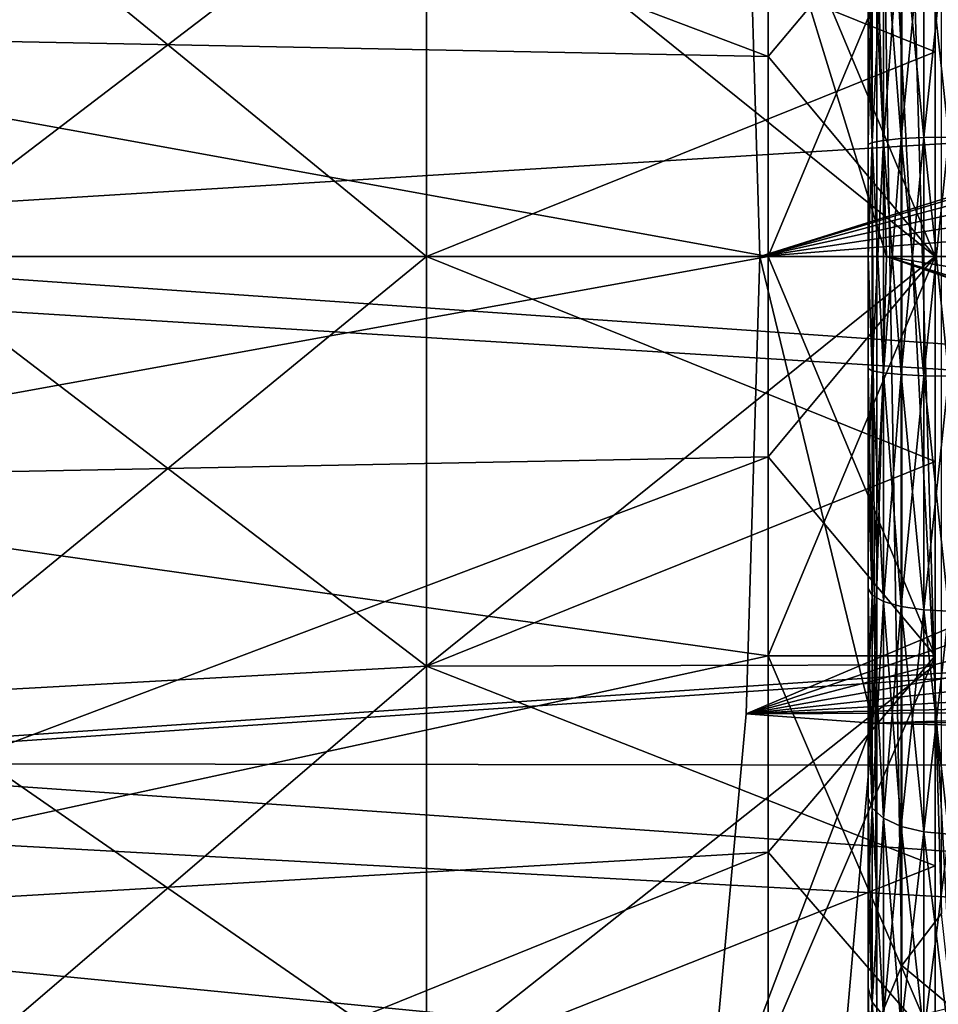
# Model space of a CAD drawing. Header units: millimetres. Extents: x -223 to 138, y -45 to 391.
# Tile 330 of 364: x 113.52 to 119.02, y -4.48 to 1.42. Entities that reach past the tile are written whole.
import ezdxf

# ---------------------------------------------------------------- set-up
doc = ezdxf.new("R2010")
doc.units = ezdxf.units.MM
doc.header["$LTSCALE"] = 65.185185
for name, color, linetype in [('224', 7, 'CONTINUOUS'), ('225', 7, 'CONTINUOUS'), ('226', 7, 'CONTINUOUS'), ('227', 7, 'CONTINUOUS'), ('229', 7, 'CONTINUOUS'), ('230', 7, 'CONTINUOUS'), ('231', 7, 'CONTINUOUS'), ('453', 7, 'CONTINUOUS'), ('455', 7, 'CONTINUOUS'), ('458', 7, 'CONTINUOUS'), ('461', 7, 'CONTINUOUS'), ('464', 7, 'CONTINUOUS'), ('470', 7, 'CONTINUOUS'), ('479', 7, 'CONTINUOUS'), ('481', 7, 'CONTINUOUS'), ('496', 7, 'CONTINUOUS'), ('497', 7, 'CONTINUOUS'), ('499', 7, 'CONTINUOUS'), ('501', 7, 'CONTINUOUS')]:
    doc.layers.add(name, color=color, linetype=linetype)

msp = doc.modelspace()

# ---------------------------------------------------------------- linework, layer by layer
at = {"layer": '224', "color": 7, "linetype": 'CONTINUOUS', "true_color": 0xaaaaaa}
for points in [[(112.739, 2.633, 18.3126), (112.739, 0, 18.5009), (115.953, 2.4556, 17.0792), (112.739, 2.633, 18.3126)], [(115.953, 2.4556, 17.0792), (112.739, 0, 18.5009), (115.953, 0, 17.2548), (115.953, 2.4556, 17.0792)], [(115.953, 2.4556, 17.0792), (115.953, 0, 17.2548), (119, 1.2278, 15.6018), (115.953, 2.4556, 17.0792)], [(119, 2.4482, 15.4573), (115.953, 2.4556, 17.0792), (119, 1.2278, 15.6018), (119, 2.4482, 15.4573)], [(119, 1.2278, 15.6018), (115.953, 0, 17.2548), (119, 0, 15.65), (119, 1.2278, 15.6018)], [(112.739, 0, 18.5009), (112.739, -2.633, 18.3126), (115.953, 0, 17.2548), (112.739, 0, 18.5009)], [(115.953, 0, 17.2548), (112.739, -2.633, 18.3126), (115.953, -2.4556, 17.0792), (115.953, 0, 17.2548)], [(115.953, 0, 17.2548), (115.953, -2.4556, 17.0792), (119, 0, 15.65), (115.953, 0, 17.2548)], [(119, 0, 15.65), (115.953, -2.4556, 17.0792), (119, -1.2278, 15.6018), (119, 0, 15.65)], [(119, -1.2278, 15.6018), (115.953, -2.4556, 17.0792), (119, -2.4482, 15.4573), (119, -1.2278, 15.6018)], [(112.739, -2.633, 18.3126), (112.739, -5.2123, 17.7515), (115.953, -2.4556, 17.0792), (112.739, -2.633, 18.3126)], [(115.953, -2.4556, 17.0792), (112.739, -5.2123, 17.7515), (115.953, -4.8612, 16.5559), (115.953, -2.4556, 17.0792)], [(115.953, -2.4556, 17.0792), (115.953, -4.8612, 16.5559), (119, -2.4482, 15.4573), (115.953, -2.4556, 17.0792)], [(119, -2.4482, 15.4573), (115.953, -4.8612, 16.5559), (119, -3.6535, 15.2176), (119, -2.4482, 15.4573)], [(119, -3.6535, 15.2176), (115.953, -4.8612, 16.5559), (119, -4.8361, 14.884), (119, -3.6535, 15.2176)]]:
    msp.add_3dface(points, dxfattribs=at)
at = {"layer": '225', "color": 7, "linetype": 'CONTINUOUS', "true_color": 0xaaaaaa}
for points in [[(119, 3.6535, 15.2176), (119, 2.4482, 15.4573), (119, 0, 15.3), (119, 3.6535, 15.2176)], [(119, 2.3934, 15.1116), (119, 3.6535, 15.2176), (119, 0, 15.3), (119, 2.3934, 15.1116)], [(119, 2.4482, -15.4573), (119, 3.6535, -15.2176), (119, -2.4482, -15.4573), (119, 2.4482, -15.4573)], [(119, -2.4482, -15.4573), (119, 3.6535, -15.2176), (119, 0, -15.3), (119, -2.4482, -15.4573)], [(119, 0, -15.3), (119, 3.6535, -15.2176), (119, 2.3934, -15.1116), (119, 0, -15.3)], [(119, 2.4482, 15.4573), (119, 1.2278, 15.6018), (119, -2.4482, 15.4573), (119, 2.4482, 15.4573)], [(119, 2.4482, 15.4573), (119, -2.4482, 15.4573), (119, -3.6535, 15.2176), (119, 2.4482, 15.4573)], [(119, 2.4482, 15.4573), (119, -3.6535, 15.2176), (119, 0, 15.3), (119, 2.4482, 15.4573)], [(119, 1.2278, -15.6018), (119, 2.4482, -15.4573), (119, -1.2278, -15.6018), (119, 1.2278, -15.6018)], [(119, -1.2278, -15.6018), (119, 2.4482, -15.4573), (119, -2.4482, -15.4573), (119, -1.2278, -15.6018)], [(119, 1.2278, 15.6018), (119, 0, 15.65), (119, -1.2278, 15.6018), (119, 1.2278, 15.6018)], [(119, 1.2278, 15.6018), (119, -1.2278, 15.6018), (119, -2.4482, 15.4573), (119, 1.2278, 15.6018)], [(119, 0, -15.65), (119, 1.2278, -15.6018), (119, -1.2278, -15.6018), (119, 0, -15.65)], [(119, 0, 15.3), (119, -3.6535, 15.2176), (119, -2.3934, 15.1116), (119, 0, 15.3)], [(119, -3.6535, -15.2176), (119, -2.4482, -15.4573), (119, 0, -15.3), (119, -3.6535, -15.2176)], [(119, -2.3934, -15.1116), (119, -3.6535, -15.2176), (119, 0, -15.3), (119, -2.3934, -15.1116)], [(119, -3.6535, 15.2176), (119, -4.8361, 14.884), (119, -2.3934, 15.1116), (119, -3.6535, 15.2176)], [(119, -2.3934, 15.1116), (119, -4.8361, 14.884), (119, -4.728, 14.5511), (119, -2.3934, 15.1116)], [(119, -4.8361, -14.884), (119, -3.6535, -15.2176), (119, -2.3934, -15.1116), (119, -4.8361, -14.884)], [(119, -4.728, -14.5511), (119, -4.8361, -14.884), (119, -2.3934, -15.1116), (119, -4.728, -14.5511)]]:
    msp.add_3dface(points, dxfattribs=at)
at = {"layer": '226', "color": 7, "linetype": 'CONTINUOUS', "true_color": 0xaaaaaa}
for points in [[(119, 2.3934, 15.1116), (119, 0, 15.3), (118, 2.3934, 15.1116), (119, 2.3934, 15.1116)], [(118, 2.3934, 15.1116), (119, 0, 15.3), (118, 1.2005, 15.2528), (118, 2.3934, 15.1116)], [(118, 1.2005, 15.2528), (119, 0, 15.3), (118, 0, 15.3), (118, 1.2005, 15.2528)], [(119, 0, 15.3), (119, -2.3934, 15.1116), (118, 0, 15.3), (119, 0, 15.3)], [(118, 0, 15.3), (119, -2.3934, 15.1116), (118, -1.2005, 15.2528), (118, 0, 15.3)], [(118, -1.2005, 15.2528), (119, -2.3934, 15.1116), (118, -2.3934, 15.1116), (118, -1.2005, 15.2528)], [(119, -2.3934, 15.1116), (119, -4.728, 14.5511), (118, -2.3934, 15.1116), (119, -2.3934, 15.1116)], [(118, -2.3934, 15.1116), (119, -4.728, 14.5511), (118, -3.5716, 14.8773), (118, -2.3934, 15.1116)], [(118, -3.5716, 14.8773), (119, -4.728, 14.5511), (118, -4.728, 14.5512), (118, -3.5716, 14.8773)]]:
    msp.add_3dface(points, dxfattribs=at)
at = {"layer": '227', "color": 7, "linetype": 'CONTINUOUS', "true_color": 0xaaaaaa}
for points in [[(118, 2.3934, 15.1116), (118, 1.2005, 15.2528), (110.5818, 4.0054, 17.5487), (118, 2.3934, 15.1116)], [(110.5818, 4.0054, 17.5487), (118, 1.2005, 15.2528), (110.5818, 1.3451, 17.9497), (110.5818, 4.0054, 17.5487)], [(118, 1.2005, 15.2528), (118, 0, 15.3), (110.5818, 1.3451, 17.9497), (118, 1.2005, 15.2528)], [(110.5818, 1.3451, 17.9497), (118, 0, 15.3), (110.5818, -1.3451, 17.9497), (110.5818, 1.3451, 17.9497)], [(118, 0, 15.3), (118, -1.2005, 15.2528), (110.5818, -1.3451, 17.9497), (118, 0, 15.3)], [(118, -1.2005, 15.2528), (118, -2.3934, 15.1116), (110.5818, -1.3451, 17.9497), (118, -1.2005, 15.2528)], [(110.5818, -1.3451, 17.9497), (118, -2.3934, 15.1116), (110.5818, -4.0054, 17.5487), (110.5818, -1.3451, 17.9497)], [(118, -2.3934, 15.1116), (118, -3.5716, 14.8773), (110.5818, -4.0054, 17.5487), (118, -2.3934, 15.1116)], [(118, -3.5716, 14.8773), (118, -4.728, 14.5512), (110.5818, -4.0054, 17.5487), (118, -3.5716, 14.8773)], [(110.5818, -4.0054, 17.5487), (118, -4.728, 14.5512), (110.5818, -6.5761, 16.7557), (110.5818, -4.0054, 17.5487)]]:
    msp.add_3dface(points, dxfattribs=at)
at = {"layer": '229', "color": 7, "linetype": 'CONTINUOUS', "true_color": 0xaaaaaa}
for points in [[(112.739, 0, -18.5009), (112.739, 2.633, -18.3126), (115.953, 0, -17.2548), (112.739, 0, -18.5009)], [(115.953, 0, -17.2548), (112.739, 2.633, -18.3126), (115.953, 2.4556, -17.0792), (115.953, 0, -17.2548)], [(119, 2.4482, -15.4573), (119, 1.2278, -15.6018), (115.953, 2.4556, -17.0792), (119, 2.4482, -15.4573)], [(119, 1.2278, -15.6018), (119, 0, -15.65), (115.953, 2.4556, -17.0792), (119, 1.2278, -15.6018)], [(119, 0, -15.65), (115.953, 0, -17.2548), (115.953, 2.4556, -17.0792), (119, 0, -15.65)], [(112.739, -2.633, -18.3126), (112.739, 0, -18.5009), (115.953, -2.4556, -17.0792), (112.739, -2.633, -18.3126)], [(115.953, -2.4556, -17.0792), (112.739, 0, -18.5009), (115.953, 0, -17.2548), (115.953, -2.4556, -17.0792)], [(119, 0, -15.65), (119, -1.2278, -15.6018), (115.953, 0, -17.2548), (119, 0, -15.65)], [(119, -1.2278, -15.6018), (115.953, -2.4556, -17.0792), (115.953, 0, -17.2548), (119, -1.2278, -15.6018)], [(119, -1.2278, -15.6018), (119, -2.4482, -15.4573), (115.953, -2.4556, -17.0792), (119, -1.2278, -15.6018)], [(115.953, -4.8612, -16.5559), (112.739, -2.633, -18.3126), (115.953, -2.4556, -17.0792), (115.953, -4.8612, -16.5559)], [(119, -2.4482, -15.4573), (119, -3.6535, -15.2176), (115.953, -2.4556, -17.0792), (119, -2.4482, -15.4573)], [(119, -3.6535, -15.2176), (115.953, -4.8612, -16.5559), (115.953, -2.4556, -17.0792), (119, -3.6535, -15.2176)], [(112.739, -5.2123, -17.7515), (112.739, -2.633, -18.3126), (115.953, -4.8612, -16.5559), (112.739, -5.2123, -17.7515)], [(119, -3.6535, -15.2176), (119, -4.8361, -14.884), (115.953, -4.8612, -16.5559), (119, -3.6535, -15.2176)]]:
    msp.add_3dface(points, dxfattribs=at)
at = {"layer": '230', "color": 7, "linetype": 'CONTINUOUS', "true_color": 0xaaaaaa}
for points in [[(119, 0, -15.3), (119, 2.3934, -15.1116), (118, 0, -15.3), (119, 0, -15.3)], [(118, 0, -15.3), (119, 2.3934, -15.1116), (118, 1.2005, -15.2528), (118, 0, -15.3)], [(118, 1.2005, -15.2528), (119, 2.3934, -15.1116), (118, 2.3934, -15.1116), (118, 1.2005, -15.2528)], [(119, -2.3934, -15.1116), (119, 0, -15.3), (118, -2.3934, -15.1116), (119, -2.3934, -15.1116)], [(118, -2.3934, -15.1116), (119, 0, -15.3), (118, -1.2005, -15.2528), (118, -2.3934, -15.1116)], [(118, -1.2005, -15.2528), (119, 0, -15.3), (118, 0, -15.3), (118, -1.2005, -15.2528)], [(119, -4.728, -14.5511), (119, -2.3934, -15.1116), (118, -4.728, -14.5512), (119, -4.728, -14.5511)], [(118, -4.728, -14.5512), (119, -2.3934, -15.1116), (118, -3.5716, -14.8773), (118, -4.728, -14.5512)], [(118, -3.5716, -14.8773), (119, -2.3934, -15.1116), (118, -2.3934, -15.1116), (118, -3.5716, -14.8773)]]:
    msp.add_3dface(points, dxfattribs=at)
at = {"layer": '231', "color": 7, "linetype": 'CONTINUOUS', "true_color": 0xaaaaaa}
for points in [[(110.5818, 1.3451, -17.9497), (118, 2.3934, -15.1116), (110.5818, 4.0054, -17.5487), (110.5818, 1.3451, -17.9497)], [(118, 1.2005, -15.2528), (118, 2.3934, -15.1116), (110.5818, 1.3451, -17.9497), (118, 1.2005, -15.2528)], [(118, 0, -15.3), (118, 1.2005, -15.2528), (110.5818, 1.3451, -17.9497), (118, 0, -15.3)], [(110.5818, -1.3451, -17.9497), (118, 0, -15.3), (110.5818, 1.3451, -17.9497), (110.5818, -1.3451, -17.9497)], [(118, -1.2005, -15.2528), (118, 0, -15.3), (110.5818, -1.3451, -17.9497), (118, -1.2005, -15.2528)], [(118, -2.3934, -15.1116), (118, -1.2005, -15.2528), (110.5818, -4.0054, -17.5487), (118, -2.3934, -15.1116)], [(110.5818, -4.0054, -17.5487), (118, -1.2005, -15.2528), (110.5818, -1.3451, -17.9497), (110.5818, -4.0054, -17.5487)], [(118, -3.5716, -14.8773), (118, -2.3934, -15.1116), (110.5818, -4.0054, -17.5487), (118, -3.5716, -14.8773)], [(118, -4.728, -14.5512), (118, -3.5716, -14.8773), (110.5818, -6.5761, -16.7557), (118, -4.728, -14.5512)], [(110.5818, -6.5761, -16.7557), (118, -3.5716, -14.8773), (110.5818, -4.0054, -17.5487), (110.5818, -6.5761, -16.7557)]]:
    msp.add_3dface(points, dxfattribs=at)
at = {"layer": '453', "color": 7, "linetype": 'CONTINUOUS', "true_color": 0xaaaaaa}
for points in [[(108.1, 0, 22.75), (133.1, 1.5465, 22.6974), (108.1, 3.2378, 22.5184), (108.1, 0, 22.75)], [(133.1, -1.5465, 22.6974), (133.1, 1.5465, 22.6974), (108.1, 0, 22.75), (133.1, -1.5465, 22.6974)], [(108.1, -3.2378, 22.5184), (133.1, -1.5465, 22.6974), (108.1, 0, 22.75), (108.1, -3.2378, 22.5184)], [(133.1, -4.6109, 22.2778), (133.1, -1.5465, 22.6974), (108.1, -3.2378, 22.5184), (133.1, -4.6109, 22.2778)], [(108.1, -6.4094, 21.8285), (133.1, -4.6109, 22.2778), (108.1, -3.2378, 22.5184), (108.1, -6.4094, 21.8285)]]:
    msp.add_3dface(points, dxfattribs=at)
at = {"layer": '455', "color": 7, "linetype": 'CONTINUOUS', "true_color": 0xaaaaaa}
for points in [[(118.6, -4.9001, 5.3666), (118.6, 4.9001, 5.3666), (118.6, 5, 5), (118.6, -4.9001, 5.3666)], [(118.6, -5, 5), (118.6, -4.9001, 5.3666), (118.6, 5, 5), (118.6, -5, 5)], [(118.6, 5, -5), (118.6, 4.9001, -5.3666), (118.6, -5, -5), (118.6, 5, -5)], [(118.6, 4.3834, 5.7963), (118.6, 4.9001, 5.3666), (118.6, -4.3834, 5.7963), (118.6, 4.3834, 5.7963)], [(118.6, -4.3834, 5.7963), (118.6, 4.9001, 5.3666), (118.6, -4.9001, 5.3666), (118.6, -4.3834, 5.7963)], [(118.6, 4.3834, -5.7963), (118.6, -4.9001, -5.3666), (118.6, 4.9001, -5.3666), (118.6, 4.3834, -5.7963)], [(118.6, 4.9001, -5.3666), (118.6, -4.9001, -5.3666), (118.6, -5, -5), (118.6, 4.9001, -5.3666)], [(118.6, 3.8294, 6.1764), (118.6, 4.3834, 5.7963), (118.6, -3.8294, 6.1764), (118.6, 3.8294, 6.1764)], [(118.6, -3.8294, 6.1764), (118.6, 4.3834, 5.7963), (118.6, -4.3834, 5.7963), (118.6, -3.8294, 6.1764)], [(118.6, -4.3834, -5.7963), (118.6, -4.9001, -5.3666), (118.6, 4.3834, -5.7963), (118.6, -4.3834, -5.7963)], [(118.6, 3.8294, -6.1764), (118.6, -4.3834, -5.7963), (118.6, 4.3834, -5.7963), (118.6, 3.8294, -6.1764)], [(118.6, 3.2426, 6.5036), (118.6, 3.8294, 6.1764), (118.6, -3.2426, 6.5036), (118.6, 3.2426, 6.5036)], [(118.6, -3.2426, 6.5036), (118.6, 3.8294, 6.1764), (118.6, -3.8294, 6.1764), (118.6, -3.2426, 6.5036)], [(118.6, -3.8294, -6.1764), (118.6, -4.3834, -5.7963), (118.6, 3.8294, -6.1764), (118.6, -3.8294, -6.1764)], [(118.6, 3.2426, -6.5036), (118.6, -3.8294, -6.1764), (118.6, 3.8294, -6.1764), (118.6, 3.2426, -6.5036)], [(118.6, 2.6279, 6.7754), (118.6, 3.2426, 6.5036), (118.6, -2.6279, 6.7754), (118.6, 2.6279, 6.7754)], [(118.6, -2.6279, 6.7754), (118.6, 3.2426, 6.5036), (118.6, -3.2426, 6.5036), (118.6, -2.6279, 6.7754)], [(118.6, -3.2426, -6.5036), (118.6, -3.8294, -6.1764), (118.6, 3.2426, -6.5036), (118.6, -3.2426, -6.5036)], [(118.6, 2.6279, -6.7754), (118.6, -3.2426, -6.5036), (118.6, 3.2426, -6.5036), (118.6, 2.6279, -6.7754)], [(118.6, 1.9908, 6.9891), (118.6, 2.6279, 6.7754), (118.6, -1.9908, 6.9891), (118.6, 1.9908, 6.9891)], [(118.6, -1.9908, 6.9891), (118.6, 2.6279, 6.7754), (118.6, -2.6279, 6.7754), (118.6, -1.9908, 6.9891)], [(118.6, -2.6279, -6.7754), (118.6, -3.2426, -6.5036), (118.6, 2.6279, -6.7754), (118.6, -2.6279, -6.7754)], [(118.6, 1.9908, -6.9891), (118.6, -2.6279, -6.7754), (118.6, 2.6279, -6.7754), (118.6, 1.9908, -6.9891)], [(118.6, 1.3368, 7.1431), (118.6, 1.9908, 6.9891), (118.6, -1.3368, 7.1431), (118.6, 1.3368, 7.1431)], [(118.6, -1.3368, 7.1431), (118.6, 1.9908, 6.9891), (118.6, -1.9908, 6.9891), (118.6, -1.3368, 7.1431)], [(118.6, -1.9908, -6.9891), (118.6, -2.6279, -6.7754), (118.6, 1.9908, -6.9891), (118.6, -1.9908, -6.9891)], [(118.6, 1.3368, -7.1431), (118.6, -1.9908, -6.9891), (118.6, 1.9908, -6.9891), (118.6, 1.3368, -7.1431)], [(118.6, 0.6713, 7.2361), (118.6, 1.3368, 7.1431), (118.6, -0.6713, 7.2361), (118.6, 0.6713, 7.2361)], [(118.6, -0.6713, 7.2361), (118.6, 1.3368, 7.1431), (118.6, -1.3368, 7.1431), (118.6, -0.6713, 7.2361)], [(118.6, -1.3368, -7.1431), (118.6, -1.9908, -6.9891), (118.6, 1.3368, -7.1431), (118.6, -1.3368, -7.1431)], [(118.6, 0.6713, -7.2361), (118.6, -1.3368, -7.1431), (118.6, 1.3368, -7.1431), (118.6, 0.6713, -7.2361)], [(118.6, 0, 7.2672), (118.6, 0.6713, 7.2361), (118.6, -0.6713, 7.2361), (118.6, 0, 7.2672)], [(118.6, -0.6713, -7.2361), (118.6, -1.3368, -7.1431), (118.6, 0.6713, -7.2361), (118.6, -0.6713, -7.2361)], [(118.6, 0, -7.2672), (118.6, -0.6713, -7.2361), (118.6, 0.6713, -7.2361), (118.6, 0, -7.2672)]]:
    msp.add_3dface(points, dxfattribs=at)
at = {"layer": '458', "color": 7, "linetype": 'CONTINUOUS', "true_color": 0xaaaaaa}
for points in [[(133.6174, 1.5378, 20.5211), (133.6174, 0, 20.5787), (111.529, 3.0383, 21.1327), (133.6174, 1.5378, 20.5211)], [(111.529, 3.0383, 21.1327), (133.6174, 0, 20.5787), (111.529, 0, 21.35), (111.529, 3.0383, 21.1327)], [(133.6174, 0, 20.5787), (133.6174, -1.5378, 20.5211), (111.529, 0, 21.35), (133.6174, 0, 20.5787)], [(111.529, 0, 21.35), (133.6174, -1.5378, 20.5211), (111.529, -3.0383, 21.1327), (111.529, 0, 21.35)], [(133.6174, -1.5378, 20.5211), (133.6174, -3.0671, 20.3488), (111.529, -3.0383, 21.1327), (133.6174, -1.5378, 20.5211)], [(133.6174, -3.0671, 20.3488), (133.6174, -4.5792, 20.0627), (111.529, -3.0383, 21.1327), (133.6174, -3.0671, 20.3488)], [(111.529, -3.0383, 21.1327), (133.6174, -4.5792, 20.0627), (111.529, -6.0149, 20.4852), (111.529, -3.0383, 21.1327)]]:
    msp.add_3dface(points, dxfattribs=at)
at = {"layer": '461', "color": 7, "linetype": 'CONTINUOUS', "true_color": 0xaaaaaa}
for points in [[(118.7085, 0, -22.75), (118.628, 2.7968, -22.5774), (123.3, 0, -22.75), (118.7085, 0, -22.75)], [(123.3, 0, -22.75), (118.628, 2.7968, -22.5774), (123.3785, 0.7682, -22.737), (123.3, 0, -22.75)], [(123.3785, 0.7682, -22.737), (118.628, 2.7968, -22.5774), (123.6118, 1.5075, -22.7), (123.3785, 0.7682, -22.737)], [(123.3785, -0.7682, -22.737), (118.7085, 0, -22.75), (123.3, 0, -22.75), (123.3785, -0.7682, -22.737)], [(118.628, -2.7969, -22.5774), (118.7085, 0, -22.75), (126.1, -2.5617, -22.6053), (118.628, -2.7969, -22.5774)], [(126.1, -2.5617, -22.6053), (118.7085, 0, -22.75), (125.5975, -2.3033, -22.6331), (126.1, -2.5617, -22.6053)], [(125.5975, -2.3033, -22.6331), (118.7085, 0, -22.75), (123.6118, -1.5075, -22.7), (125.5975, -2.3033, -22.6331)], [(123.6118, -1.5075, -22.7), (118.7085, 0, -22.75), (123.3785, -0.7682, -22.737), (123.6118, -1.5075, -22.7)], [(126.76, -2.7289, -22.5857), (118.628, -2.7969, -22.5774), (126.1, -2.5617, -22.6053), (126.76, -2.7289, -22.5857)], [(136.6217, -3.2377, -22.5184), (118.628, -2.7969, -22.5774), (126.76, -2.7289, -22.5857), (136.6217, -3.2377, -22.5184)], [(118.3866, -5.5618, -22.0597), (118.628, -2.7969, -22.5774), (136.6217, -3.2377, -22.5184), (118.3866, -5.5618, -22.0597)], [(136.6217, -6.4094, -21.8285), (118.3866, -5.5618, -22.0597), (136.6217, -3.2377, -22.5184), (136.6217, -6.4094, -21.8285)]]:
    msp.add_3dface(points, dxfattribs=at)
at = {"layer": '464', "color": 7, "linetype": 'CONTINUOUS', "true_color": 0xaaaaaa}
for points in [[(117.8692, 2.741, -20.9501), (117.9511, 0, -21.1257), (126.1, 2.5617, -20.6831), (117.8692, 2.741, -20.9501)], [(126.1, 2.5617, -20.6831), (117.9511, 0, -21.1257), (125.5957, 2.3021, -20.7314), (126.1, 2.5617, -20.6831)], [(125.5957, 2.3021, -20.7314), (117.9511, 0, -21.1257), (125.1547, 1.9438, -20.7835), (125.5957, 2.3021, -20.7314)], [(125.1547, 1.9438, -20.7835), (117.9511, 0, -21.1257), (124.7971, 1.503, -20.8325), (125.1547, 1.9438, -20.7835)], [(117.9511, 0, -21.1257), (124.5383, 1, -20.8718), (124.7971, 1.503, -20.8325), (117.9511, 0, -21.1257)], [(124.5383, 1, -20.8718), (117.9511, 0, -21.1257), (124.3973, 0.508, -20.8945), (124.5383, 1, -20.8718)], [(124.3973, 0.508, -20.8945), (117.9511, 0, -21.1257), (124.35, 0, -20.9023), (124.3973, 0.508, -20.8945)], [(117.9511, 0, -21.1257), (117.8692, -2.741, -20.9501), (124.35, 0, -20.9023), (117.9511, 0, -21.1257)], [(124.35, 0, -20.9023), (117.8692, -2.741, -20.9501), (124.3973, -0.508, -20.8945), (124.35, 0, -20.9023)], [(124.3973, -0.508, -20.8945), (117.8692, -2.741, -20.9501), (124.5383, -1, -20.8718), (124.3973, -0.508, -20.8945)], [(124.5383, -1, -20.8718), (117.8692, -2.741, -20.9501), (124.7971, -1.503, -20.8325), (124.5383, -1, -20.8718)], [(124.7971, -1.503, -20.8325), (117.8692, -2.741, -20.9501), (125.1547, -1.9438, -20.7835), (124.7971, -1.503, -20.8325)], [(125.1547, -1.9438, -20.7835), (117.8692, -2.741, -20.9501), (125.5957, -2.3021, -20.7314), (125.1547, -1.9438, -20.7835)], [(125.5957, -2.3021, -20.7314), (117.8692, -2.741, -20.9501), (126.1, -2.5617, -20.6831), (125.5957, -2.3021, -20.7314)], [(126.1, -2.5617, -20.6831), (117.8692, -2.741, -20.9501), (126.5928, -2.7028, -20.6478), (126.1, -2.5617, -20.6831)], [(117.8692, -2.741, -20.9501), (117.6233, -5.4486, -20.4229), (126.5928, -2.7028, -20.6478), (117.8692, -2.741, -20.9501)], [(126.5928, -2.7028, -20.6478), (117.6233, -5.4486, -20.4229), (127.1019, -2.75, -20.6236), (126.5928, -2.7028, -20.6478)], [(117.6233, -5.4486, -20.4229), (133.6174, -3.0671, -20.3488), (127.1019, -2.75, -20.6236), (117.6233, -5.4486, -20.4229)], [(133.6174, -4.5792, -20.0627), (133.6174, -3.0671, -20.3488), (117.6233, -5.4486, -20.4229), (133.6174, -4.5792, -20.0627)]]:
    msp.add_3dface(points, dxfattribs=at)
at = {"layer": '470', "color": 7, "linetype": 'CONTINUOUS', "true_color": 0xaaaaaa}
for points in [[(118.628, 2.7968, -22.5774), (118.7085, 0, -22.75), (117.8692, 2.741, -20.9501), (118.628, 2.7968, -22.5774)], [(118.7085, 0, -22.75), (117.9511, 0, -21.1257), (117.8692, 2.741, -20.9501), (118.7085, 0, -22.75)], [(118.628, -2.7969, -22.5774), (117.8692, -2.741, -20.9501), (117.9511, 0, -21.1257), (118.628, -2.7969, -22.5774)], [(118.7085, 0, -22.75), (118.628, -2.7969, -22.5774), (117.9511, 0, -21.1257), (118.7085, 0, -22.75)], [(118.628, -2.7969, -22.5774), (117.6233, -5.4486, -20.4229), (117.8692, -2.741, -20.9501), (118.628, -2.7969, -22.5774)], [(118.628, -2.7969, -22.5774), (118.3866, -5.5618, -22.0597), (117.6233, -5.4486, -20.4229), (118.628, -2.7969, -22.5774)]]:
    msp.add_3dface(points, dxfattribs=at)
at = {"layer": '479', "color": 7, "linetype": 'CONTINUOUS', "true_color": 0xaaaaaa}
for points in [[(118.6, 5, -5), (118.6, -5, -5), (118.6511, -4.6116, -5), (118.6, 5, -5)], [(118.6511, 4.6116, -5), (118.6, 5, -5), (118.6511, -4.6116, -5), (118.6511, 4.6116, -5)], [(118.801, 4.2499, -5), (118.6511, 4.6116, -5), (118.801, -4.2499, -5), (118.801, 4.2499, -5)], [(118.801, -4.2499, -5), (118.6511, 4.6116, -5), (118.6511, -4.6116, -5), (118.801, -4.2499, -5)], [(119.0393, 3.9393, -5), (118.801, 4.2499, -5), (119.0393, -3.9393, -5), (119.0393, 3.9393, -5)], [(119.0393, -3.9393, -5), (118.801, 4.2499, -5), (118.801, -4.2499, -5), (119.0393, -3.9393, -5)]]:
    msp.add_3dface(points, dxfattribs=at)
at = {"layer": '481', "color": 7, "linetype": 'CONTINUOUS', "true_color": 0xaaaaaa}
for points in [[(118.801, -4.2499, -4.5), (119.1, -4.5, -4.5), (119.0393, -3.9393, -4.5), (118.801, -4.2499, -4.5)], [(118.6511, -4.6116, -4.5), (119.1, -4.5, -4.5), (118.801, -4.2499, -4.5), (118.6511, -4.6116, -4.5)]]:
    msp.add_3dface(points, dxfattribs=at)
at = {"layer": '496', "color": 7, "linetype": 'CONTINUOUS', "true_color": 0xaaaaaa}
for points in [[(119.0826, 2.1255, -7.4704), (119.0826, 0.7166, -7.7337), (118.9323, 2.1177, -7.4428), (119.0826, 2.1255, -7.4704)], [(118.6913, 2.0676, -7.2667), (118.6913, 0.6971, -7.5229), (118.6233, 2.03, -7.1347), (118.6913, 2.0676, -7.2667)], [(118.7976, 2.0977, -7.3727), (118.7976, 0.7073, -7.6326), (118.6913, 2.0676, -7.2667), (118.7976, 2.0977, -7.3727)], [(118.6913, 2.0676, -7.2667), (118.7976, 0.7073, -7.6326), (118.6913, 0.6971, -7.5229), (118.6913, 2.0676, -7.2667)], [(118.9323, 2.1177, -7.4428), (118.9323, 0.714, -7.7052), (118.7976, 2.0977, -7.3727), (118.9323, 2.1177, -7.4428)], [(118.7976, 2.0977, -7.3727), (118.9323, 0.714, -7.7052), (118.7976, 0.7073, -7.6326), (118.7976, 2.0977, -7.3727)], [(118.9323, 2.1177, -7.4428), (119.0826, 0.7166, -7.7337), (118.9323, 0.714, -7.7052), (118.9323, 2.1177, -7.4428)], [(118.6, 1.3368, -7.1431), (118.6, 1.9908, -6.9891), (118.6233, 2.03, -7.1347), (118.6, 1.3368, -7.1431)], [(118.6, 1.3368, -7.1431), (118.6233, 2.03, -7.1347), (118.6233, 0.6844, -7.3863), (118.6, 1.3368, -7.1431)], [(118.6233, 2.03, -7.1347), (118.6913, 0.6971, -7.5229), (118.6233, 0.6844, -7.3863), (118.6233, 2.03, -7.1347)], [(118.6, 0.6713, -7.2361), (118.6, 1.3368, -7.1431), (118.6233, 0.6844, -7.3863), (118.6, 0.6713, -7.2361)], [(118.9323, 0.714, -7.7052), (118.9323, -0.714, -7.7052), (118.7976, 0.7073, -7.6326), (118.9323, 0.714, -7.7052)], [(119.0826, 0.7166, -7.7337), (119.0826, -0.7166, -7.7337), (118.9323, 0.714, -7.7052), (119.0826, 0.7166, -7.7337)], [(118.9323, 0.714, -7.7052), (119.0826, -0.7166, -7.7337), (118.9323, -0.714, -7.7052), (118.9323, 0.714, -7.7052)], [(118.6, 0, -7.2672), (118.6, 0.6713, -7.2361), (118.6233, 0.6844, -7.3863), (118.6, 0, -7.2672)], [(118.6, 0, -7.2672), (118.6233, 0.6844, -7.3863), (118.6233, -0.6844, -7.3863), (118.6, 0, -7.2672)], [(118.6913, 0.6971, -7.5229), (118.6913, -0.6971, -7.5229), (118.6233, 0.6844, -7.3863), (118.6913, 0.6971, -7.5229)], [(118.6233, 0.6844, -7.3863), (118.6913, -0.6971, -7.5229), (118.6233, -0.6844, -7.3863), (118.6233, 0.6844, -7.3863)], [(118.7976, 0.7073, -7.6326), (118.7976, -0.7073, -7.6326), (118.6913, 0.6971, -7.5229), (118.7976, 0.7073, -7.6326)], [(118.6913, 0.6971, -7.5229), (118.7976, -0.7073, -7.6326), (118.6913, -0.6971, -7.5229), (118.6913, 0.6971, -7.5229)], [(118.7976, 0.7073, -7.6326), (118.9323, -0.714, -7.7052), (118.7976, -0.7073, -7.6326), (118.7976, 0.7073, -7.6326)], [(118.6, -0.6713, -7.2361), (118.6, 0, -7.2672), (118.6233, -0.6844, -7.3863), (118.6, -0.6713, -7.2361)], [(118.6, -1.3368, -7.1431), (118.6, -0.6713, -7.2361), (118.6233, -2.03, -7.1347), (118.6, -1.3368, -7.1431)], [(118.6, -0.6713, -7.2361), (118.6233, -0.6844, -7.3863), (118.6233, -2.03, -7.1347), (118.6, -0.6713, -7.2361)], [(118.6913, -0.6971, -7.5229), (118.6913, -2.0676, -7.2667), (118.6233, -0.6844, -7.3863), (118.6913, -0.6971, -7.5229)], [(118.6233, -0.6844, -7.3863), (118.6913, -2.0676, -7.2667), (118.6233, -2.03, -7.1347), (118.6233, -0.6844, -7.3863)], [(118.7976, -0.7073, -7.6326), (118.7976, -2.0977, -7.3727), (118.6913, -0.6971, -7.5229), (118.7976, -0.7073, -7.6326)], [(118.6913, -0.6971, -7.5229), (118.7976, -2.0977, -7.3727), (118.6913, -2.0676, -7.2667), (118.6913, -0.6971, -7.5229)], [(118.9323, -0.714, -7.7052), (118.9323, -2.1177, -7.4428), (118.7976, -0.7073, -7.6326), (118.9323, -0.714, -7.7052)], [(118.7976, -0.7073, -7.6326), (118.9323, -2.1177, -7.4428), (118.7976, -2.0977, -7.3727), (118.7976, -0.7073, -7.6326)], [(119.0826, -0.7166, -7.7337), (119.0826, -2.1255, -7.4704), (118.9323, -0.714, -7.7052), (119.0826, -0.7166, -7.7337)], [(118.9323, -0.714, -7.7052), (119.0826, -2.1255, -7.4704), (118.9323, -2.1177, -7.4428), (118.9323, -0.714, -7.7052)], [(118.6, -1.9908, -6.9891), (118.6, -1.3368, -7.1431), (118.6233, -2.03, -7.1347), (118.6, -1.9908, -6.9891)], [(118.6, -2.6279, -6.7754), (118.6, -1.9908, -6.9891), (118.6233, -3.3064, -6.6402), (118.6, -2.6279, -6.7754)], [(118.6, -1.9908, -6.9891), (118.6233, -2.03, -7.1347), (118.6233, -3.3064, -6.6402), (118.6, -1.9908, -6.9891)], [(118.6913, -2.0676, -7.2667), (118.6913, -3.3676, -6.7631), (118.6233, -2.03, -7.1347), (118.6913, -2.0676, -7.2667)], [(118.6233, -2.03, -7.1347), (118.6913, -3.3676, -6.7631), (118.6233, -3.3064, -6.6402), (118.6233, -2.03, -7.1347)], [(118.7976, -2.0977, -7.3727), (118.7976, -3.4167, -6.8617), (118.6913, -2.0676, -7.2667), (118.7976, -2.0977, -7.3727)], [(118.6913, -2.0676, -7.2667), (118.7976, -3.4167, -6.8617), (118.6913, -3.3676, -6.7631), (118.6913, -2.0676, -7.2667)], [(118.9323, -2.1177, -7.4428), (118.9323, -3.4492, -6.9269), (118.7976, -2.0977, -7.3727), (118.9323, -2.1177, -7.4428)], [(118.7976, -2.0977, -7.3727), (118.9323, -3.4492, -6.9269), (118.7976, -3.4167, -6.8617), (118.7976, -2.0977, -7.3727)], [(119.0826, -2.1255, -7.4704), (119.0826, -3.462, -6.9526), (118.9323, -2.1177, -7.4428), (119.0826, -2.1255, -7.4704)], [(118.9323, -2.1177, -7.4428), (119.0826, -3.462, -6.9526), (118.9323, -3.4492, -6.9269), (118.9323, -2.1177, -7.4428)], [(118.6, -3.2426, -6.5036), (118.6, -2.6279, -6.7754), (118.6233, -3.3064, -6.6402), (118.6, -3.2426, -6.5036)], [(118.6, -3.8294, -6.1764), (118.6, -3.2426, -6.5036), (118.6233, -4.4703, -5.9196), (118.6, -3.8294, -6.1764)], [(118.6, -3.2426, -6.5036), (118.6233, -3.3064, -6.6402), (118.6233, -4.4703, -5.9196), (118.6, -3.2426, -6.5036)], [(118.6913, -3.3676, -6.7631), (118.6913, -4.553, -6.0291), (118.6233, -3.3064, -6.6402), (118.6913, -3.3676, -6.7631)], [(118.6233, -3.3064, -6.6402), (118.6913, -4.553, -6.0291), (118.6233, -4.4703, -5.9196), (118.6233, -3.3064, -6.6402)], [(118.7976, -3.4167, -6.8617), (118.7976, -4.6194, -6.1171), (118.6913, -3.3676, -6.7631), (118.7976, -3.4167, -6.8617)], [(118.6913, -3.3676, -6.7631), (118.7976, -4.6194, -6.1171), (118.6913, -4.553, -6.0291), (118.6913, -3.3676, -6.7631)], [(118.9323, -3.4492, -6.9269), (118.9323, -4.6633, -6.1752), (118.7976, -3.4167, -6.8617), (118.9323, -3.4492, -6.9269)], [(118.7976, -3.4167, -6.8617), (118.9323, -4.6633, -6.1752), (118.7976, -4.6194, -6.1171), (118.7976, -3.4167, -6.8617)], [(119.0826, -3.462, -6.9526), (119.0826, -4.6806, -6.1981), (118.9323, -3.4492, -6.9269), (119.0826, -3.462, -6.9526)], [(118.9323, -3.4492, -6.9269), (119.0826, -4.6806, -6.1981), (118.9323, -4.6633, -6.1752), (118.9323, -3.4492, -6.9269)], [(118.6, -4.3834, -5.7963), (118.6, -3.8294, -6.1764), (118.6233, -4.4703, -5.9196), (118.6, -4.3834, -5.7963)], [(118.6, -4.9001, -5.3666), (118.6, -4.3834, -5.7963), (118.6233, -5.4819, -4.9974), (118.6, -4.9001, -5.3666)], [(118.6, -4.3834, -5.7963), (118.6233, -4.4703, -5.9196), (118.6233, -5.4819, -4.9974), (118.6, -4.3834, -5.7963)], [(118.6913, -4.553, -6.0291), (118.6913, -5.5833, -5.0899), (118.6233, -4.4703, -5.9196), (118.6913, -4.553, -6.0291)], [(118.6233, -4.4703, -5.9196), (118.6913, -5.5833, -5.0899), (118.6233, -5.4819, -4.9974), (118.6233, -4.4703, -5.9196)]]:
    msp.add_3dface(points, dxfattribs=at)
at = {"layer": '497', "color": 7, "linetype": 'CONTINUOUS', "true_color": 0xaaaaaa}
for points in [[(119.0826, 0.7166, 7.7337), (119.0826, 2.1255, 7.4704), (118.9323, 0.714, 7.7052), (119.0826, 0.7166, 7.7337)], [(118.9323, 0.714, 7.7052), (119.0826, 2.1255, 7.4704), (118.9323, 2.1177, 7.4428), (118.9323, 0.714, 7.7052)], [(118.6913, 0.6971, 7.5229), (118.6913, 2.0676, 7.2667), (118.6233, 0.6844, 7.3863), (118.6913, 0.6971, 7.5229)], [(118.6233, 0.6844, 7.3863), (118.6913, 2.0676, 7.2667), (118.6233, 2.03, 7.1347), (118.6233, 0.6844, 7.3863)], [(118.7976, 0.7073, 7.6326), (118.7976, 2.0977, 7.3727), (118.6913, 0.6971, 7.5229), (118.7976, 0.7073, 7.6326)], [(118.6913, 0.6971, 7.5229), (118.7976, 2.0977, 7.3727), (118.6913, 2.0676, 7.2667), (118.6913, 0.6971, 7.5229)], [(118.9323, 0.714, 7.7052), (118.9323, 2.1177, 7.4428), (118.7976, 0.7073, 7.6326), (118.9323, 0.714, 7.7052)], [(118.7976, 0.7073, 7.6326), (118.9323, 2.1177, 7.4428), (118.7976, 2.0977, 7.3727), (118.7976, 0.7073, 7.6326)], [(118.6, 1.9908, 6.9891), (118.6, 1.3368, 7.1431), (118.6233, 2.03, 7.1347), (118.6, 1.9908, 6.9891)], [(118.6, 1.3368, 7.1431), (118.6, 0.6713, 7.2361), (118.6233, 2.03, 7.1347), (118.6, 1.3368, 7.1431)], [(118.6, 0.6713, 7.2361), (118.6233, 0.6844, 7.3863), (118.6233, 2.03, 7.1347), (118.6, 0.6713, 7.2361)], [(118.9323, -0.714, 7.7052), (118.9323, 0.714, 7.7052), (118.7976, -0.7073, 7.6326), (118.9323, -0.714, 7.7052)], [(118.7976, -0.7073, 7.6326), (118.9323, 0.714, 7.7052), (118.7976, 0.7073, 7.6326), (118.7976, -0.7073, 7.6326)], [(119.0826, -0.7166, 7.7337), (119.0826, 0.7166, 7.7337), (118.9323, -0.714, 7.7052), (119.0826, -0.7166, 7.7337)], [(118.9323, -0.714, 7.7052), (119.0826, 0.7166, 7.7337), (118.9323, 0.714, 7.7052), (118.9323, -0.714, 7.7052)], [(118.6, 0.6713, 7.2361), (118.6, 0, 7.2672), (118.6233, 0.6844, 7.3863), (118.6, 0.6713, 7.2361)], [(118.6, 0, 7.2672), (118.6233, -0.6844, 7.3863), (118.6233, 0.6844, 7.3863), (118.6, 0, 7.2672)], [(118.6913, -0.6971, 7.5229), (118.6913, 0.6971, 7.5229), (118.6233, -0.6844, 7.3863), (118.6913, -0.6971, 7.5229)], [(118.6233, -0.6844, 7.3863), (118.6913, 0.6971, 7.5229), (118.6233, 0.6844, 7.3863), (118.6233, -0.6844, 7.3863)], [(118.7976, -0.7073, 7.6326), (118.7976, 0.7073, 7.6326), (118.6913, -0.6971, 7.5229), (118.7976, -0.7073, 7.6326)], [(118.6913, -0.6971, 7.5229), (118.7976, 0.7073, 7.6326), (118.6913, 0.6971, 7.5229), (118.6913, -0.6971, 7.5229)], [(118.6, 0, 7.2672), (118.6, -0.6713, 7.2361), (118.6233, -0.6844, 7.3863), (118.6, 0, 7.2672)], [(118.6, -0.6713, 7.2361), (118.6, -1.3368, 7.1431), (118.6233, -0.6844, 7.3863), (118.6, -0.6713, 7.2361)], [(118.6, -1.3368, 7.1431), (118.6233, -2.03, 7.1347), (118.6233, -0.6844, 7.3863), (118.6, -1.3368, 7.1431)], [(118.6233, -2.03, 7.1347), (118.6913, -0.6971, 7.5229), (118.6233, -0.6844, 7.3863), (118.6233, -2.03, 7.1347)], [(118.6913, -2.0676, 7.2667), (118.6913, -0.6971, 7.5229), (118.6233, -2.03, 7.1347), (118.6913, -2.0676, 7.2667)], [(118.6913, -2.0676, 7.2667), (118.7976, -0.7073, 7.6326), (118.6913, -0.6971, 7.5229), (118.6913, -2.0676, 7.2667)], [(118.7976, -2.0977, 7.3727), (118.7976, -0.7073, 7.6326), (118.6913, -2.0676, 7.2667), (118.7976, -2.0977, 7.3727)], [(118.7976, -2.0977, 7.3727), (118.9323, -0.714, 7.7052), (118.7976, -0.7073, 7.6326), (118.7976, -2.0977, 7.3727)], [(118.9323, -2.1177, 7.4428), (118.9323, -0.714, 7.7052), (118.7976, -2.0977, 7.3727), (118.9323, -2.1177, 7.4428)], [(118.9323, -2.1177, 7.4428), (119.0826, -0.7166, 7.7337), (118.9323, -0.714, 7.7052), (118.9323, -2.1177, 7.4428)], [(119.0826, -2.1255, 7.4704), (119.0826, -0.7166, 7.7337), (118.9323, -2.1177, 7.4428), (119.0826, -2.1255, 7.4704)], [(118.6, -1.3368, 7.1431), (118.6, -1.9908, 6.9891), (118.6233, -2.03, 7.1347), (118.6, -1.3368, 7.1431)], [(118.6, -1.9908, 6.9891), (118.6, -2.6279, 6.7754), (118.6233, -2.03, 7.1347), (118.6, -1.9908, 6.9891)], [(118.6, -2.6279, 6.7754), (118.6233, -3.3064, 6.6402), (118.6233, -2.03, 7.1347), (118.6, -2.6279, 6.7754)], [(118.6233, -3.3064, 6.6402), (118.6913, -2.0676, 7.2667), (118.6233, -2.03, 7.1347), (118.6233, -3.3064, 6.6402)], [(118.6913, -3.3676, 6.7631), (118.6913, -2.0676, 7.2667), (118.6233, -3.3064, 6.6402), (118.6913, -3.3676, 6.7631)], [(118.6913, -3.3676, 6.7631), (118.7976, -2.0977, 7.3727), (118.6913, -2.0676, 7.2667), (118.6913, -3.3676, 6.7631)], [(118.7976, -3.4167, 6.8617), (118.7976, -2.0977, 7.3727), (118.6913, -3.3676, 6.7631), (118.7976, -3.4167, 6.8617)], [(118.7976, -3.4167, 6.8617), (118.9323, -2.1177, 7.4428), (118.7976, -2.0977, 7.3727), (118.7976, -3.4167, 6.8617)], [(118.9323, -3.4492, 6.9269), (118.9323, -2.1177, 7.4428), (118.7976, -3.4167, 6.8617), (118.9323, -3.4492, 6.9269)], [(118.9323, -3.4492, 6.9269), (119.0826, -2.1255, 7.4704), (118.9323, -2.1177, 7.4428), (118.9323, -3.4492, 6.9269)], [(119.0826, -3.462, 6.9526), (119.0826, -2.1255, 7.4704), (118.9323, -3.4492, 6.9269), (119.0826, -3.462, 6.9526)], [(118.6, -2.6279, 6.7754), (118.6, -3.2426, 6.5036), (118.6233, -3.3064, 6.6402), (118.6, -2.6279, 6.7754)], [(118.6, -3.2426, 6.5036), (118.6, -3.8294, 6.1764), (118.6233, -3.3064, 6.6402), (118.6, -3.2426, 6.5036)], [(118.6, -3.8294, 6.1764), (118.6233, -4.4703, 5.9196), (118.6233, -3.3064, 6.6402), (118.6, -3.8294, 6.1764)], [(118.6233, -4.4703, 5.9196), (118.6913, -3.3676, 6.7631), (118.6233, -3.3064, 6.6402), (118.6233, -4.4703, 5.9196)], [(118.6913, -4.553, 6.0291), (118.6913, -3.3676, 6.7631), (118.6233, -4.4703, 5.9196), (118.6913, -4.553, 6.0291)], [(118.6913, -4.553, 6.0291), (118.7976, -3.4167, 6.8617), (118.6913, -3.3676, 6.7631), (118.6913, -4.553, 6.0291)], [(118.7976, -4.6194, 6.1171), (118.7976, -3.4167, 6.8617), (118.6913, -4.553, 6.0291), (118.7976, -4.6194, 6.1171)], [(118.7976, -4.6194, 6.1171), (118.9323, -3.4492, 6.9269), (118.7976, -3.4167, 6.8617), (118.7976, -4.6194, 6.1171)], [(118.9323, -4.6633, 6.1752), (118.9323, -3.4492, 6.9269), (118.7976, -4.6194, 6.1171), (118.9323, -4.6633, 6.1752)], [(118.9323, -4.6633, 6.1752), (119.0826, -3.462, 6.9526), (118.9323, -3.4492, 6.9269), (118.9323, -4.6633, 6.1752)], [(119.0826, -4.6806, 6.1981), (119.0826, -3.462, 6.9526), (118.9323, -4.6633, 6.1752), (119.0826, -4.6806, 6.1981)], [(118.6, -3.8294, 6.1764), (118.6, -4.3834, 5.7963), (118.6233, -4.4703, 5.9196), (118.6, -3.8294, 6.1764)], [(118.6, -4.3834, 5.7963), (118.6, -4.9001, 5.3666), (118.6233, -4.4703, 5.9196), (118.6, -4.3834, 5.7963)], [(118.6, -4.9001, 5.3666), (118.6233, -5.4819, 4.9974), (118.6233, -4.4703, 5.9196), (118.6, -4.9001, 5.3666)], [(118.6233, -5.4819, 4.9974), (118.6913, -4.553, 6.0291), (118.6233, -4.4703, 5.9196), (118.6233, -5.4819, 4.9974)]]:
    msp.add_3dface(points, dxfattribs=at)
at = {"layer": '499', "color": 7, "linetype": 'CONTINUOUS', "true_color": 0xaaaaaa}
for points in [[(118.6, -5, 5), (118.6, 5, 5), (119.1, -4.5, 4.5), (118.6, -5, 5)], [(118.6, 5, 5), (119.1, 4.5, 4.5), (119.1, -4.5, 4.5), (118.6, 5, 5)]]:
    msp.add_3dface(points, dxfattribs=at)
at = {"layer": '501', "color": 7, "linetype": 'CONTINUOUS', "true_color": 0xaaaaaa}
for points in [[(119.0393, -3.9393, -5), (118.801, -4.2499, -5), (119.0393, -3.9393, -4.5), (119.0393, -3.9393, -5)], [(118.801, -4.2499, -5), (118.801, -4.2499, -4.5), (119.0393, -3.9393, -4.5), (118.801, -4.2499, -5)], [(118.801, -4.2499, -5), (118.6511, -4.6116, -5), (118.801, -4.2499, -4.5), (118.801, -4.2499, -5)], [(118.6511, -4.6116, -5), (118.6511, -4.6116, -4.5), (118.801, -4.2499, -4.5), (118.6511, -4.6116, -5)]]:
    msp.add_3dface(points, dxfattribs=at)

doc.saveas('drawing.dxf')
